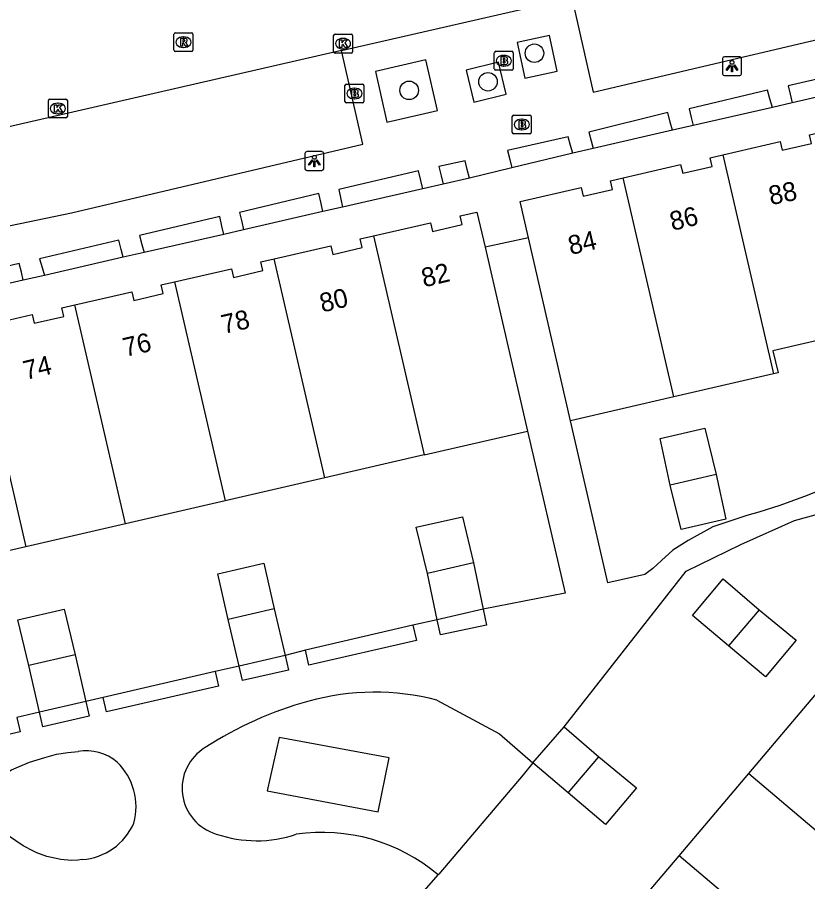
# Model space of a CAD drawing. Extents: x 156414 to 157775, y 382335 to 383765.
# Drawn here: x 157129.17 to 157170.93, y 382959.39 to 383005.1 of the extents above; entities that cross this region are included whole.
import ezdxf

# ---------------------------------------------------------------- set-up
doc = ezdxf.new("R2010")
doc.units = 0
for name, color, linetype in [('IMGEO_Boom', 7, 'Continuous'), ('IMGEO_Brandkraan', 7, 'Continuous'), ('IMGEO_Grasland_overig', 7, 'Continuous'), ('IMGEO_Haag', 7, 'Continuous'), ('IMGEO_Kolk', 7, 'Continuous'), ('IMGEO_Lichtpunt', 7, 'Continuous'), ('IMGEO_Pand', 7, 'Continuous'), ('IMGEO_Pand_nummerreeks', 7, 'Continuous'), ('IMGEO_Rijbaan_lokaal_gesloten', 7, 'Continuous'), ('IMGEO_Rioolput', 7, 'Continuous'), ('IMGEO_Struiken', 7, 'Continuous'), ('IMGEO_Voetpad_open', 7, 'Continuous')]:
    doc.layers.add(name, color=color, linetype=linetype)

msp = doc.modelspace()

# ---------------------------------------------------------------- linework, layer by layer
at = {"layer": 'IMGEO_Boom'}
for centre in [(157156.492, 383003.196), (157154.037, 383001.686), (157149.872, 383001.232)]:
    msp.add_circle(centre, 0.489, dxfattribs=at)
at = {"layer": 'IMGEO_Brandkraan'}
for p, q in [((157154.372, 383002.371), (157154.372, 383003.223)), ((157154.447, 383003.297), (157155.299, 383003.297)), ((157155.373, 383003.223), (157155.373, 383002.371)), ((157154.86, 383003.077), (157154.885, 383003.077)), ((157155.299, 383002.297), (157154.447, 383002.297)), ((157154.883, 383002.517), (157154.858, 383002.517)), ((157146.482, 383000.641), (157146.482, 383001.493)), ((157146.557, 383001.567), (157147.409, 383001.567)), ((157146.97, 383001.347), (157146.995, 383001.347)), ((157147.483, 383001.493), (157147.483, 383000.641)), ((157147.409, 383000.567), (157146.557, 383000.567)), ((157146.993, 383000.787), (157146.968, 383000.787)), ((157155.321, 382999.001), (157155.321, 382999.853)), ((157155.396, 382999.927), (157156.248, 382999.927)), ((157155.809, 382999.707), (157155.834, 382999.707)), ((157156.322, 382999.853), (157156.322, 382999.001)), ((157155.832, 382999.147), (157155.807, 382999.147)), ((157156.248, 382998.927), (157155.396, 382998.927))]:
    msp.add_line(p, q, dxfattribs=at)
for points in [[(157154.372, 383002.371), (157154.372, 383003.223)], [(157154.447, 383003.297), (157155.299, 383003.297)], [(157155.373, 383003.223), (157155.373, 383002.371)], [(157154.72, 383002.997), (157154.72, 383002.597), (157154.933, 383002.597)], [(157154.951, 383002.997), (157154.72, 383002.997)], [(157154.899, 383002.916), (157154.845, 383002.916), (157154.845, 383002.84)], [(157154.845, 383002.84), (157154.898, 383002.84)], [(157154.907, 383002.764), (157154.845, 383002.764), (157154.845, 383002.683)], [(157154.845, 383002.683), (157154.907, 383002.683)], [(157155.299, 383002.297), (157154.447, 383002.297)], [(157146.482, 383000.641), (157146.482, 383001.493)], [(157146.557, 383001.567), (157147.409, 383001.567)], [(157147.483, 383001.493), (157147.483, 383000.641)], [(157146.83, 383001.267), (157146.83, 383000.867), (157147.043, 383000.867)], [(157147.061, 383001.267), (157146.83, 383001.267)], [(157147.009, 383001.186), (157146.955, 383001.186), (157146.955, 383001.11)], [(157146.955, 383001.11), (157147.008, 383001.11)], [(157147.017, 383001.034), (157146.955, 383001.034), (157146.955, 383000.953)], [(157146.955, 383000.953), (157147.017, 383000.953)], [(157147.409, 383000.567), (157146.557, 383000.567)], [(157155.321, 382999.001), (157155.321, 382999.853)], [(157155.396, 382999.927), (157156.248, 382999.927)], [(157155.669, 382999.627), (157155.669, 382999.227), (157155.882, 382999.227)], [(157155.9, 382999.627), (157155.669, 382999.627)], [(157155.848, 382999.546), (157155.794, 382999.546), (157155.794, 382999.47)], [(157156.322, 382999.853), (157156.322, 382999.001)], [(157155.794, 382999.47), (157155.847, 382999.47)], [(157155.856, 382999.394), (157155.794, 382999.394), (157155.794, 382999.313)], [(157155.794, 382999.313), (157155.856, 382999.313)], [(157156.248, 382998.927), (157155.396, 382998.927)]]:
    msp.add_lwpolyline(points, dxfattribs=at)
for centre, radius, start, end in [((157154.449, 383003.221), 0.0765, 91.552, 178.448), ((157154.449, 383003.221), 0.0765, 91.552, 178.448), ((157155.297, 383003.221), 0.0765, 1.552, 88.448), ((157155.297, 383003.221), 0.0765, 1.552, 88.448), ((157154.9, 383002.878), 0.0379, 267.8285, 90.9355), ((157154.908, 383002.723), 0.0404, 269.8759, 90.5077), ((157154.955, 383002.852), 0.145, 59.4692, 91.5367), ((157154.98, 383002.899), 0.0922, 285.5137, 58.1501), ((157154.985, 383002.707), 0.105, 301.3115, 78.989), ((157154.449, 383002.373), 0.0765, 181.552, 268.448), ((157154.449, 383002.373), 0.0765, 181.552, 268.448), ((157154.939, 383002.848), 0.251, 268.6676, 293.5347), ((157155.297, 383002.373), 0.0765, 271.552, 358.448), ((157155.297, 383002.373), 0.0765, 271.552, 358.448), ((157146.559, 383001.491), 0.0765, 91.552, 178.448), ((157146.559, 383001.491), 0.0765, 91.552, 178.448), ((157147.407, 383001.491), 0.0765, 1.552, 88.448), ((157147.407, 383001.491), 0.0765, 1.552, 88.448), ((157147.01, 383001.148), 0.0379, 267.8285, 90.9355), ((157147.018, 383000.993), 0.0404, 269.8759, 90.5077), ((157147.049, 383001.118), 0.251, 268.6676, 293.5347), ((157147.065, 383001.122), 0.145, 59.4692, 91.5367), ((157147.09, 383001.169), 0.0922, 285.5137, 58.1501), ((157147.095, 383000.977), 0.105, 301.3115, 78.989), ((157146.559, 383000.643), 0.0765, 181.552, 268.448), ((157146.559, 383000.643), 0.0765, 181.552, 268.448), ((157147.407, 383000.643), 0.0765, 271.552, 358.448), ((157147.407, 383000.643), 0.0765, 271.552, 358.448), ((157155.398, 382999.851), 0.0765, 91.552, 178.448), ((157155.398, 382999.851), 0.0765, 91.552, 178.448), ((157155.849, 382999.508), 0.0379, 267.8285, 90.9355), ((157155.904, 382999.482), 0.145, 59.4692, 91.5367), ((157155.929, 382999.529), 0.0922, 285.5137, 58.1501), ((157156.246, 382999.851), 0.0765, 1.552, 88.448), ((157156.246, 382999.851), 0.0765, 1.552, 88.448), ((157155.857, 382999.353), 0.0404, 269.8759, 90.5077), ((157155.888, 382999.478), 0.251, 268.6676, 293.5347), ((157155.934, 382999.337), 0.105, 301.3115, 78.989), ((157155.398, 382999.003), 0.0765, 181.552, 268.448), ((157155.398, 382999.003), 0.0765, 181.552, 268.448), ((157156.246, 382999.003), 0.0765, 271.552, 358.448), ((157156.246, 382999.003), 0.0765, 271.552, 358.448)]:
    msp.add_arc(centre, radius, start, end, dxfattribs=at)
for centre, major_axis, ratio, start_param, end_param in [((157154.859, 383002.797), (-0.387, 0.002), 0.722429, 4.712389, 7.853982), ((157154.884, 383002.797), (-0.39, 0.002), 0.717154, 1.570796, 4.712389), ((157146.969, 383001.067), (-0.387, 0.002), 0.722429, 4.712389, 7.853982), ((157146.994, 383001.067), (-0.39, 0.002), 0.717154, 1.570796, 4.712389), ((157155.808, 382999.427), (-0.387, 0.002), 0.722429, 4.712389, 7.853982), ((157155.833, 382999.427), (-0.39, 0.002), 0.717154, 1.570796, 4.712389)]:
    msp.add_ellipse(centre, major_axis=major_axis, ratio=ratio, start_param=start_param, end_param=end_param, dxfattribs=at)
at = {"layer": 'IMGEO_Grasland_overig'}
for points in [[(157143.01, 382967.015), (157142.378, 382964.201), (157148.238, 382963.092), (157148.819, 382965.947), (157143.01, 382967.015)], [(157156.414, 382965.676), (157155.904, 382965.042), (157151.432, 382959.797), (157151.403, 382959.763)]]:
    msp.add_lwpolyline(points, dxfattribs=at)
at = {"layer": 'IMGEO_Haag'}
for points in [[(157174.332, 383001.54), (157170.108, 383000.573)], [(157169.064, 383000.334), (157164.881, 382999.375)], [(157163.781, 382999.123), (157159.601, 382998.166)], [(157158.514, 382997.917), (157155.305, 382997.133)], [(157153.057, 382996.591), (157151.668, 382996.273)], [(157150.59, 382996.026), (157146.359, 382995.058)], [(157145.318, 382994.82), (157141.128, 382993.861)], [(157140.075, 382993.619), (157135.865, 382992.656)], [(157134.769, 382992.405), (157130.6, 382991.451)], [(157129.488, 382991.196), (157125.364, 382990.252)]]:
    msp.add_lwpolyline(points, dxfattribs=at)
at = {"layer": 'IMGEO_Kolk'}
for p, q in [((157145.88, 383003.275), (157145.88, 383004.127)), ((157145.955, 383004.201), (157146.807, 383004.201)), ((157146.881, 383004.127), (157146.881, 383003.275)), ((157146.368, 383003.981), (157146.393, 383003.981)), ((157146.807, 383003.201), (157145.955, 383003.201)), ((157146.391, 383003.421), (157146.366, 383003.421)), ((157130.814, 382999.848), (157130.814, 383000.7)), ((157130.889, 383000.774), (157131.741, 383000.774)), ((157131.302, 383000.554), (157131.327, 383000.554)), ((157131.815, 383000.7), (157131.815, 382999.848)), ((157131.325, 382999.994), (157131.3, 382999.994)), ((157131.741, 382999.774), (157130.889, 382999.774))]:
    msp.add_line(p, q, dxfattribs=at)
for points in [[(157145.88, 383003.275), (157145.88, 383004.127)], [(157145.955, 383004.201), (157146.807, 383004.201)], [(157146.881, 383004.127), (157146.881, 383003.275)], [(157146.201, 383003.901), (157146.324, 383003.901), (157146.324, 383003.75), (157146.454, 383003.901), (157146.618, 383003.901), (157146.472, 383003.75), (157146.625, 383003.501), (157146.473, 383003.501), (157146.388, 383003.665), (157146.324, 383003.598), (157146.324, 383003.501), (157146.201, 383003.501), (157146.201, 383003.901)], [(157146.807, 383003.201), (157145.955, 383003.201)], [(157130.814, 382999.848), (157130.814, 383000.7)], [(157130.889, 383000.774), (157131.741, 383000.774)], [(157131.135, 383000.474), (157131.258, 383000.474), (157131.258, 383000.323), (157131.388, 383000.474), (157131.552, 383000.474), (157131.406, 383000.323), (157131.559, 383000.074), (157131.407, 383000.074), (157131.322, 383000.238), (157131.258, 383000.171), (157131.258, 383000.074), (157131.135, 383000.074), (157131.135, 383000.474)], [(157131.815, 383000.7), (157131.815, 382999.848)], [(157131.741, 382999.774), (157130.889, 382999.774)]]:
    msp.add_lwpolyline(points, dxfattribs=at)
for centre, start, end in [((157145.957, 383004.125), 91.552, 178.448), ((157145.957, 383004.125), 91.552, 178.448), ((157146.805, 383004.125), 1.552, 88.448), ((157146.805, 383004.125), 1.552, 88.448), ((157145.957, 383003.277), 181.552, 268.448), ((157145.957, 383003.277), 181.552, 268.448), ((157146.805, 383003.277), 271.552, 358.448), ((157146.805, 383003.277), 271.552, 358.448), ((157130.891, 383000.698), 91.552, 178.448), ((157130.891, 383000.698), 91.552, 178.448), ((157131.739, 383000.698), 1.552, 88.448), ((157131.739, 383000.698), 1.552, 88.448), ((157130.891, 382999.85), 181.552, 268.448), ((157130.891, 382999.85), 181.552, 268.448), ((157131.739, 382999.85), 271.552, 358.448), ((157131.739, 382999.85), 271.552, 358.448)]:
    msp.add_arc(centre, 0.0765, start, end, dxfattribs=at)
for centre, major_axis, ratio, start_param, end_param in [((157146.367, 383003.701), (-0.387, 0.002), 0.722429, 4.712389, 7.853982), ((157146.392, 383003.701), (-0.39, 0.002), 0.717154, 1.570796, 4.712389), ((157131.301, 383000.274), (-0.387, 0.002), 0.722429, 4.712389, 7.853982), ((157131.326, 383000.274), (-0.39, 0.002), 0.717154, 1.570796, 4.712389)]:
    msp.add_ellipse(centre, major_axis=major_axis, ratio=ratio, start_param=start_param, end_param=end_param, dxfattribs=at)
at = {"layer": 'IMGEO_Lichtpunt'}
for p, q in [((157166.432, 383002.915), (157166.432, 383002.108)), ((157166.432, 383002.915), (157166.432, 383002.108)), ((157167.334, 383003.01), (157166.526, 383003.01)), ((157167.334, 383003.01), (157166.526, 383003.01)), ((157167.428, 383002.108), (157167.428, 383002.915)), ((157167.428, 383002.108), (157167.428, 383002.915)), ((157166.526, 383002.014), (157167.334, 383002.014)), ((157166.526, 383002.014), (157167.334, 383002.014)), ((157144.366, 382997.896), (157144.366, 382997.089)), ((157144.366, 382997.896), (157144.366, 382997.089)), ((157145.268, 382997.991), (157144.46, 382997.991)), ((157145.268, 382997.991), (157144.46, 382997.991)), ((157145.362, 382997.089), (157145.362, 382997.896)), ((157145.362, 382997.089), (157145.362, 382997.896)), ((157144.46, 382996.995), (157145.268, 382996.995)), ((157144.46, 382996.995), (157145.268, 382996.995))]:
    msp.add_line(p, q, dxfattribs=at)
for points in [[(157166.806, 383002.579), (157166.845, 383002.551), (157166.657, 383002.289), (157166.619, 383002.316), (157166.806, 383002.579)], [(157166.908, 383002.531), (157166.955, 383002.531), (157166.955, 383002.209), (157166.908, 383002.209), (157166.908, 383002.531)], [(157167.018, 383002.551), (157167.056, 383002.578), (157167.243, 383002.316), (157167.204, 383002.288), (157167.018, 383002.551)], [(157144.74, 382997.56), (157144.779, 382997.532), (157144.591, 382997.27), (157144.553, 382997.297), (157144.74, 382997.56)], [(157144.842, 382997.512), (157144.889, 382997.512), (157144.889, 382997.19), (157144.842, 382997.19), (157144.842, 382997.512)], [(157144.952, 382997.532), (157144.99, 382997.559), (157145.177, 382997.297), (157145.138, 382997.269), (157144.952, 382997.532)]]:
    msp.add_lwpolyline(points, dxfattribs=at)
for centre in [(157166.931, 383002.713), (157144.865, 382997.694)]:
    msp.add_circle(centre, 0.0994, dxfattribs=at)
for centre, start, end in [((157166.526, 383002.915), 90, 180), ((157166.526, 383002.915), 90, 180), ((157167.334, 383002.915), 0, 90), ((157167.334, 383002.915), 0, 90), ((157166.526, 383002.108), 180, 270), ((157166.526, 383002.108), 180, 270), ((157167.334, 383002.108), 270, 0), ((157167.334, 383002.108), 270, 360), ((157144.46, 382997.896), 90, 180), ((157144.46, 382997.896), 90, 180), ((157145.268, 382997.896), 0, 90), ((157145.268, 382997.896), 0, 90), ((157144.46, 382997.089), 180, 270), ((157144.46, 382997.089), 180, 270), ((157145.268, 382997.089), 270, 0), ((157145.268, 382997.089), 270, 360)]:
    msp.add_arc(centre, 0.0946, start, end, dxfattribs=at)
at = {"layer": 'IMGEO_Pand'}
for points in [[(157166.445, 382997.823), (157169.478, 382998.526), (157169.584, 382998.069), (157171.13, 382998.427), (157171.025, 382998.885), (157171.706, 382999.042)], [(157161.184, 382996.608), (157164.216, 382997.311), (157164.323, 382996.854), (157165.883, 382997.208), (157165.777, 382997.665), (157166.445, 382997.823)], [(157166.445, 382997.823), (157169.121, 382986.24)], [(157156.17, 382993.442), (157155.731, 382995.349), (157158.951, 382996.099), (157159.057, 382995.641), (157160.618, 382995.991), (157160.511, 382996.448), (157161.184, 382996.608)], [(157163.859, 382985.023), (157161.184, 382996.608)], [(157147.996, 382993.54), (157151.005, 382994.235), (157151.11, 382993.778), (157152.667, 382994.133), (157152.56, 382994.591), (157153.451, 382994.798), (157153.883, 382992.934)], [(157142.734, 382992.326), (157145.738, 382993.018), (157145.844, 382992.56), (157147.398, 382992.92), (157147.292, 382993.378), (157147.996, 382993.54)], [(157147.996, 382993.54), (157150.671, 382981.955)], [(157158.397, 382983.76), (157156.17, 382993.442)], [(157153.883, 382992.934), (157156.133, 382983.216)], [(157137.472, 382991.113), (157140.479, 382991.802), (157140.584, 382991.344), (157142.134, 382991.705), (157142.028, 382992.163), (157142.734, 382992.326)], [(157145.41, 382980.741), (157142.734, 382992.326)], [(157132.21, 382989.898), (157135.225, 382990.585), (157135.33, 382990.127), (157136.882, 382990.495), (157136.777, 382990.954), (157137.472, 382991.113)], [(157137.472, 382991.113), (157140.148, 382979.526)], [(157126.95, 382988.677), (157129.961, 382989.377), (157130.067, 382988.919), (157131.621, 382989.281), (157131.516, 382989.739), (157132.21, 382989.898)], [(157134.887, 382978.312), (157132.21, 382989.898)], [(157174.061, 382989.855), (157174.331, 382988.686), (157169.092, 382987.465), (157169.362, 382986.296), (157169.121, 382986.24)], [(157126.95, 382988.677), (157129.625, 382977.097)], [(157169.121, 382986.24), (157163.859, 382985.023)], [(157163.859, 382985.023), (157158.397, 382983.76)], [(157150.671, 382981.955), (157156.133, 382983.216)], [(157163.653, 382980.362), (157163.14, 382982.834), (157165.501, 382983.365), (157166.089, 382980.925)], [(157150.671, 382981.955), (157145.41, 382980.741)], [(157145.41, 382980.741), (157140.148, 382979.526)], [(157166.089, 382980.925), (157166.61, 382978.564), (157164.246, 382978.019), (157163.653, 382980.362)], [(157166.089, 382980.925), (157163.653, 382980.362)], [(157140.148, 382979.526), (157134.887, 382978.312)], [(157150.835, 382975.692), (157150.251, 382978.135), (157152.695, 382978.687), (157153.271, 382976.255)], [(157134.887, 382978.312), (157129.625, 382977.097)], [(157129.625, 382977.097), (157124.363, 382975.883)], [(157140.312, 382973.262), (157139.769, 382975.675), (157142.201, 382976.241), (157142.748, 382973.824)], [(157153.271, 382976.255), (157150.835, 382975.692)], [(157153.271, 382976.255), (157153.791, 382973.795)], [(157151.358, 382973.248), (157150.835, 382975.692)], [(157166.746, 382971.863), (157164.84, 382973.471), (157166.468, 382975.401), (157168.362, 382973.769)], [(157129.789, 382970.831), (157129.202, 382973.239), (157131.648, 382973.798), (157132.225, 382971.394)], [(157142.748, 382973.824), (157140.312, 382973.262)], [(157142.748, 382973.824), (157143.321, 382971.35)], [(157153.791, 382973.795), (157151.358, 382973.248)], [(157168.362, 382973.769), (157170.323, 382972.161), (157168.7, 382970.218), (157166.746, 382971.863)], [(157168.362, 382973.769), (157166.746, 382971.863)], [(157140.894, 382970.793), (157140.312, 382973.262)], [(157132.225, 382971.394), (157129.789, 382970.831)], [(157132.225, 382971.394), (157132.789, 382968.916)], [(157143.321, 382971.35), (157140.894, 382970.793)], [(157130.351, 382968.353), (157129.789, 382970.831)], [(157167.82, 382965.117), (157171.505, 382969.466)], [(157132.789, 382968.916), (157130.351, 382968.353)], [(157156.414, 382965.676), (157158.069, 382967.591)], [(157158.069, 382967.591), (157159.898, 382965.999)], [(157158.281, 382964.092), (157156.414, 382965.676)], [(157159.898, 382965.999), (157161.89, 382964.36), (157160.253, 382962.424), (157158.281, 382964.092)], [(157158.281, 382964.092), (157159.898, 382965.999)], [(157164.136, 382960.768), (157167.82, 382965.117)], [(157167.82, 382965.117), (157176.892, 382957.427)], [(157160.451, 382956.419), (157164.136, 382960.768)], [(157173.206, 382953.079), (157164.136, 382960.768)]]:
    msp.add_lwpolyline(points, dxfattribs=at)
at = {"layer": 'IMGEO_Rijbaan_lokaal_gesloten'}
for points in [[(157146.307, 383003.344), (157158.466, 383006.145)], [(157146.307, 383003.344), (157126.71, 382998.849)]]:
    msp.add_lwpolyline(points, dxfattribs=at)
at = {"layer": 'IMGEO_Rioolput'}
for p, q in [((157137.449, 383003.354), (157137.449, 383004.206)), ((157137.524, 383004.28), (157138.376, 383004.28)), ((157137.937, 383004.06), (157137.962, 383004.06)), ((157138.45, 383004.206), (157138.45, 383003.354)), ((157138.376, 383003.28), (157137.524, 383003.28)), ((157137.96, 383003.5), (157137.935, 383003.5))]:
    msp.add_line(p, q, dxfattribs=at)
for points in [[(157137.449, 383003.354), (157137.449, 383004.206)], [(157137.524, 383004.28), (157138.376, 383004.28)], [(157138.45, 383004.206), (157138.45, 383003.354)], [(157138.038, 383003.978), (157137.786, 383003.98), (157137.786, 383003.58)], [(157137.786, 383003.58), (157137.91, 383003.58), (157137.91, 383003.742), (157137.921, 383003.742)], [(157137.964, 383003.899), (157137.91, 383003.899), (157137.91, 383003.818)], [(157137.91, 383003.818), (157137.962, 383003.818)], [(157137.968, 383003.713), (157138.039, 383003.58), (157138.179, 383003.58), (157138.114, 383003.706)], [(157138.376, 383003.28), (157137.524, 383003.28)]]:
    msp.add_lwpolyline(points, dxfattribs=at)
for centre, radius, start, end in [((157137.526, 383004.204), 0.0765, 91.552, 178.448), ((157137.526, 383004.204), 0.0765, 91.552, 178.448), ((157138.374, 383004.204), 0.0765, 1.552, 88.448), ((157138.374, 383004.204), 0.0765, 1.552, 88.448), ((157137.92, 383003.689), 0.0533, 26.0293, 88.6989), ((157137.946, 383004.007), 0.19, 274.7715, 282.9687), ((157137.97, 383003.803), 0.0964, 77.0061, 93.1865), ((157137.984, 383003.86), 0.0378, 276.6634, 79.6772), ((157138.037, 383003.868), 0.109, 350.3612, 89.416), ((157138.035, 383003.868), 0.112, 277.5842, 350.9817), ((157138.019, 383003.653), 0.108, 29.5134, 73.7905), ((157137.526, 383003.356), 0.0765, 181.552, 268.448), ((157137.526, 383003.356), 0.0765, 181.552, 268.448), ((157138.374, 383003.356), 0.0765, 271.552, 358.448), ((157138.374, 383003.356), 0.0765, 271.552, 358.448)]:
    msp.add_arc(centre, radius, start, end, dxfattribs=at)
for centre, major_axis, ratio, start_param, end_param in [((157137.936, 383003.78), (-0.387, 0.002), 0.722429, 4.712389, 7.853982), ((157137.961, 383003.78), (-0.39, 0.002), 0.717154, 1.570796, 4.712389)]:
    msp.add_ellipse(centre, major_axis=major_axis, ratio=ratio, start_param=start_param, end_param=end_param, dxfattribs=at)
at = {"layer": 'IMGEO_Struiken'}
for points in [[(157150.075, 382972.951), (157144.389, 382971.634)], [(157139.628, 382970.5), (157133.716, 382969.131)]]:
    msp.add_lwpolyline(points, dxfattribs=at)
at = {"layer": 'IMGEO_Voetpad_open'}
for points in [[(157158.466, 383006.145), (157159.599, 383001.142), (157176.84, 383005.191), (157175.733, 383010.127)], [(157157.698, 383002.247), (157157.285, 383004.131), (157155.578, 383003.757), (157155.991, 383001.873), (157157.698, 383002.247)], [(157127.859, 382993.897), (157132.031, 382994.765), (157147.423, 382998.395), (157146.307, 383003.344)], [(157151.366, 383000.163), (157150.759, 383002.838), (157148.091, 383002.233), (157148.698, 382999.558), (157151.366, 383000.163)], [(157155.003, 383001.033), (157154.589, 383002.723), (157152.883, 383002.305), (157153.297, 383000.615), (157155.003, 383001.033)], [(157174.332, 383001.54), (157174.21, 383002.008), (157174.098, 383002.435), (157169.891, 383001.466), (157169.998, 383001.025), (157170.108, 383000.573)], [(157169.064, 383000.334), (157168.934, 383000.776), (157168.798, 383001.24), (157164.658, 383000.262), (157164.773, 382999.805), (157164.881, 382999.375)], [(157170.108, 383000.573), (157169.064, 383000.334)], [(157163.781, 382999.123), (157163.667, 382999.547), (157163.531, 383000.054), (157159.365, 382999.028), (157159.49, 382998.572), (157159.601, 382998.166)], [(157164.881, 382999.375), (157163.781, 382999.123)], [(157158.514, 382997.917), (157158.4, 382998.317), (157158.268, 382998.783), (157155.065, 382998.046), (157155.191, 382997.568), (157155.305, 382997.133)], [(157159.601, 382998.166), (157158.514, 382997.917)], [(157153.057, 382996.591), (157152.945, 382997.044), (157152.829, 382997.515), (157151.445, 382997.214), (157151.562, 382996.721), (157151.668, 382996.273)], [(157150.59, 382996.026), (157150.485, 382996.47), (157150.365, 382996.973), (157146.149, 382995.984), (157146.262, 382995.484), (157146.359, 382995.058)], [(157155.305, 382997.133), (157153.057, 382996.591)], [(157151.668, 382996.273), (157150.59, 382996.026)], [(157145.318, 382994.82), (157145.22, 382995.243), (157145.096, 382995.775), (157140.916, 382994.774), (157141.03, 382994.284), (157141.128, 382993.861)], [(157146.359, 382995.058), (157145.318, 382994.82)], [(157140.075, 382993.619), (157139.985, 382994.045), (157139.876, 382994.565), (157135.632, 382993.562), (157135.756, 382993.077), (157135.865, 382992.656)], [(157141.128, 382993.861), (157140.075, 382993.619)], [(157134.769, 382992.405), (157134.663, 382992.827), (157134.539, 382993.32), (157130.345, 382992.33), (157130.478, 382991.87), (157130.6, 382991.451)], [(157156.17, 382993.442), (157153.883, 382992.934)], [(157135.865, 382992.656), (157134.769, 382992.405)], [(157129.488, 382991.196), (157129.385, 382991.619), (157129.275, 382992.075), (157125.135, 382991.087), (157125.249, 382990.673), (157125.364, 382990.252)], [(157130.6, 382991.451), (157129.488, 382991.196)], [(157158.069, 382967.591), (157164.513, 382975.805), (157167.401, 382977.22), (157170.236, 382978.49), (157175.934, 382980.061), (157179.91, 382981.11), (157182.523, 382981.662), (157187.855, 382982.889), (157187.433, 382984.329)], [(157171.632, 382980.11), (157170.897, 382979.815), (157169.459, 382979.29), (157168.353, 382978.935), (157167.713, 382978.748), (157165.909, 382978.159), (157164.621, 382977.442), (157163.811, 382976.927), (157163.212, 382976.383), (157162.744, 382975.952), (157162.323, 382975.637), (157160.369, 382975.187), (157158.397, 382983.76)], [(157156.133, 382983.216), (157158.111, 382974.65), (157153.791, 382973.795)], [(157153.791, 382973.795), (157153.956, 382972.961), (157151.53, 382972.442), (157151.358, 382973.248)], [(157151.358, 382973.248), (157150.075, 382972.951)], [(157150.075, 382972.951), (157150.261, 382972.149), (157144.573, 382970.836), (157144.389, 382971.634)], [(157144.389, 382971.634), (157143.321, 382971.35)], [(157143.321, 382971.35), (157143.498, 382970.587), (157141.071, 382970.027), (157140.894, 382970.793)], [(157140.894, 382970.793), (157139.628, 382970.5)], [(157139.628, 382970.5), (157139.805, 382969.735), (157133.892, 382968.369), (157133.716, 382969.131)], [(157132.789, 382968.916), (157132.962, 382968.154), (157130.527, 382967.591), (157130.351, 382968.353)], [(157133.716, 382969.131), (157132.789, 382968.916)], [(157151.343, 382968.99), (157154.654, 382967.216), (157156.414, 382965.676)], [(157129.14, 382968.075), (157129.316, 382967.312), (157123.535, 382965.977), (157123.358, 382966.745)], [(157130.351, 382968.353), (157129.14, 382968.075)], [(157127.62, 382962.819), (157127.412, 382963.54), (157127.51, 382963.998), (157127.943, 382964.752), (157128.863, 382965.318), (157129.824, 382965.709), (157130.617, 382965.962), (157131.235, 382966.131), (157131.832, 382966.231), (157132.38, 382966.278)], [(157132.596, 382960.563), (157132.374, 382960.541), (157132.021, 382960.514), (157131.476, 382960.564), (157130.727, 382960.725), (157130.208, 382960.92), (157130.026, 382961.006), (157129.482, 382961.283), (157128.711, 382961.828)], [(157150.69, 382958.926), (157151.403, 382959.763)]]:
    msp.add_lwpolyline(points, dxfattribs=at)
for centre, radius, start, end in [((157148.057, 382956.421), 12.991, 75.349, 105.5976), ((157149.549, 382950.49), 19.106, 105.1247, 123.173), ((157132.815, 382963.801), 2.515, 49.488, 99.9502), ((157140.391, 382964.328), 2.514, 121.0422, 253.6124), ((157132.157, 382963.356), 3.287, 344.7833, 45.8202), ((157132.353, 382963.808), 3.254, 274.289, 336.1692), ((157145.271, 382952.492), 9.512, 49.8604, 98.2407), ((157141.813, 382968.086), 6.527, 250.9474, 288.7273)]:
    msp.add_arc(centre, radius, start, end, dxfattribs=at)

# ---------------------------------------------------------------- texts
at = {"layer": 'IMGEO_Pand_nummerreeks'}
for s, rotation, p in [('88', 11.6928, (157168.978, 382995.16)), ('86', 13.5519, (157163.775, 382993.798)), ('84', 13.1379, (157158.403, 382992.525)), ('82', 13.3614, (157150.653, 382990.812)), ('80', 13.3964, (157145.277, 382989.481)), ('78', 12.8393, (157140.074, 382988.352)), ('76', 12.8975, (157134.877, 382987.136)), ('74', 13.3964, (157129.616, 382985.918))]:
    msp.add_text(s, height=1, rotation=rotation, dxfattribs=at).set_placement(p)

doc.saveas('drawing.dxf')
